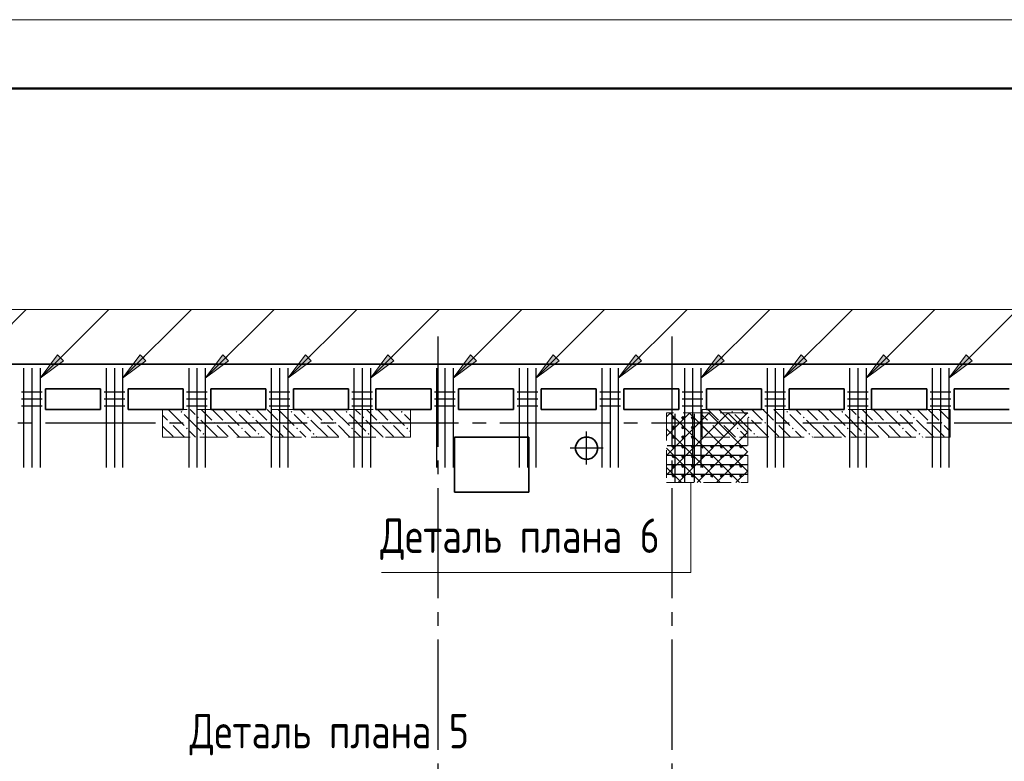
# Model space of a CAD drawing. Header units: millimetres. Extents: x 40580 to 1930067, y -240640 to 81020.
# Tile 324 of 656: x 969577 to 976728, y -203775 to -198392. Entities that reach past the tile are written whole.
import ezdxf

# ---------------------------------------------------------------- set-up
doc = ezdxf.new("R2010")
doc.units = ezdxf.units.MM
for name, pattern in [('______2', [270, 200, -70]), ('______5', [1100, 800, -100, 100, -100]), ('CENTER', [2, 1.25, -0.25, 0.25, -0.25])]:
    doc.linetypes.add(name, pattern=pattern)
for name, color, linetype, lineweight in [('S1 Стержни арматуры фон', 7, 'Continuous', 25), ('Standard', 7, 'Continuous', 25), ('Вспомогательная арматура', 52, 'Continuous', 25), ('ЖБ Перекрытие верхний уровень', 7, 'Continuous', 35), ('ОСИ', 7, 'CENTER', 15), ('Позиционная метка номер позиции', 7, 'Continuous', 13), ('Поперечное армирование AW фон', 7, 'Continuous', 25), ('Примечания', 7, 'Continuous', 13)]:
    doc.layers.add(name, color=color, linetype=linetype, lineweight=lineweight)
doc.layers.add('ЖБ Пилон', color=7, linetype='______2', lineweight=13, true_color=0xa0a0a0)
doc.styles.add('GOST 2.304', font='isocpeur.ttf', dxfattribs={"width": 0.8})

msp = doc.modelspace()

# ---------------------------------------------------------------- hatches: boundary and pattern name
at = {"layer": 'ЖБ Пилон', "linetype": 'Continuous', "lineweight": -3, "transparency": 33554687}
for points in [[(970744.9, -201238.6), (970751.4, -201232), (970757.9, -201238.6), (970751.4, -201245)], [(970864.9, -201278.5), (970871.4, -201272), (970877.9, -201278.5), (970871.4, -201285)], [(971144.9, -201238.6), (971151.4, -201232), (971157.9, -201238.6), (971151.4, -201245)], [(971264.9, -201278.5), (971271.4, -201272), (971277.9, -201278.5), (971271.4, -201285)], [(971544.9, -201238.6), (971551.4, -201232), (971557.9, -201238.6), (971551.4, -201245)], [(971664.9, -201278.5), (971671.4, -201272), (971677.9, -201278.5), (971671.4, -201285)], [(971944.9, -201238.6), (971951.4, -201232), (971957.9, -201238.6), (971951.4, -201245)], [(972064.9, -201278.5), (972071.4, -201272), (972077.9, -201278.5), (972071.4, -201285)], [(972344.9, -201238.6), (972351.4, -201232), (972357.9, -201238.6), (972351.4, -201245)], [(974744.9, -201238.6), (974751.4, -201232), (974757.9, -201238.6), (974751.4, -201245)], [(974864.9, -201278.5), (974871.4, -201272), (974877.9, -201278.5), (974871.4, -201285)], [(975144.9, -201238.6), (975151.4, -201232), (975157.9, -201238.6), (975151.4, -201245)], [(975264.9, -201278.5), (975271.4, -201272), (975277.9, -201278.5), (975271.4, -201285)], [(975544.9, -201238.6), (975551.4, -201232), (975557.9, -201238.6), (975551.4, -201245)], [(975664.9, -201278.5), (975671.4, -201272), (975677.9, -201278.5), (975671.4, -201285)], [(975944.9, -201238.6), (975951.4, -201232), (975957.9, -201238.6), (975951.4, -201245)], [(976064.9, -201278.5), (976071.4, -201272), (976077.9, -201278.5), (976071.4, -201285)], [(970664.9, -201318.5), (970671.4, -201312), (970677.9, -201318.5), (970671.4, -201325.1)], [(970784.9, -201358.5), (970791.4, -201352.1), (970797.9, -201358.5), (970791.4, -201365)], [(970984.9, -201318.5), (970991.4, -201312), (970997.9, -201318.5), (970991.4, -201325.1)], [(971064.9, -201318.5), (971071.4, -201312), (971077.9, -201318.5), (971071.4, -201325.1)], [(971184.9, -201358.5), (971191.4, -201352.1), (971197.9, -201358.5), (971191.4, -201365)], [(971384.9, -201318.5), (971391.4, -201312), (971397.9, -201318.5), (971391.4, -201325.1)], [(971464.9, -201318.5), (971471.4, -201312), (971477.9, -201318.5), (971471.4, -201325.1)], [(971584.9, -201358.5), (971591.4, -201352.1), (971597.9, -201358.5), (971591.4, -201365)], [(971784.9, -201318.5), (971791.4, -201312), (971797.9, -201318.5), (971791.4, -201325.1)], [(971864.9, -201318.5), (971871.4, -201312), (971877.9, -201318.5), (971871.4, -201325.1)], [(971984.9, -201358.5), (971991.4, -201352.1), (971997.9, -201358.5), (971991.4, -201365)], [(972184.9, -201318.5), (972191.4, -201312), (972197.9, -201318.5), (972191.4, -201325.1)], [(972264.9, -201318.5), (972271.4, -201312), (972277.9, -201318.5), (972271.4, -201325.1)], [(972384.9, -201358.5), (972391.4, -201352.1), (972397.9, -201358.5), (972391.4, -201365)], [(974584.9, -201318.5), (974591.4, -201312), (974597.9, -201318.5), (974591.4, -201325.1)], [(974664.9, -201318.5), (974671.4, -201312), (974677.9, -201318.5), (974671.4, -201325.1)], [(974784.9, -201358.5), (974791.4, -201352.1), (974797.9, -201358.5), (974791.4, -201365)], [(974984.9, -201318.5), (974991.4, -201312), (974997.9, -201318.5), (974991.4, -201325.1)], [(975064.9, -201318.5), (975071.4, -201312), (975077.9, -201318.5), (975071.4, -201325.1)], [(975184.9, -201358.5), (975191.4, -201352.1), (975197.9, -201358.5), (975191.4, -201365)], [(975384.9, -201318.5), (975391.4, -201312), (975397.9, -201318.5), (975391.4, -201325.1)], [(975464.9, -201318.5), (975471.4, -201312), (975477.9, -201318.5), (975471.4, -201325.1)], [(975584.9, -201358.5), (975591.4, -201352.1), (975597.9, -201358.5), (975591.4, -201365)], [(975784.9, -201318.5), (975791.4, -201312), (975797.9, -201318.5), (975791.4, -201325.1)], [(975864.9, -201318.5), (975871.4, -201312), (975877.9, -201318.5), (975871.4, -201325.1)], [(975984.9, -201358.5), (975991.4, -201352.1), (975997.9, -201358.5), (975991.4, -201365)], [(976184.9, -201318.5), (976191.4, -201312), (976197.9, -201318.5), (976191.4, -201325.1)], [(976264.9, -201318.5), (976271.4, -201312), (976277.9, -201318.5), (976271.4, -201325.1)], [(970904.9, -201398.5), (970911.4, -201392), (970917.9, -201398.5), (970911.4, -201405.1)], [(971304.9, -201398.5), (971311.4, -201392), (971317.9, -201398.5), (971311.4, -201405.1)], [(971704.9, -201398.5), (971711.4, -201392), (971717.9, -201398.5), (971711.4, -201405.1)], [(972104.9, -201398.5), (972111.4, -201392), (972117.9, -201398.5), (972111.4, -201405.1)], [(974904.9, -201398.5), (974911.4, -201392), (974917.9, -201398.5), (974911.4, -201405.1)], [(975304.9, -201398.5), (975311.4, -201392), (975317.9, -201398.5), (975311.4, -201405.1)], [(975704.9, -201398.5), (975711.4, -201392), (975717.9, -201398.5), (975711.4, -201405.1)], [(976104.9, -201398.5), (976111.4, -201392), (976117.9, -201398.5), (976111.4, -201405.1)]]:
    msp.add_hatch(color=7, dxfattribs=at).paths.add_polyline_path(points, flags=16)
at = {"layer": 'Позиционная метка номер позиции', "linetype": 'Continuous', "lineweight": 13, "transparency": 33554687}
for points in [[(969894.2, -200867.7), (969724.5, -200995), (969851.8, -200825.3)], [(970494.2, -200867.7), (970324.5, -200995), (970451.8, -200825.3)], [(971094.2, -200867.7), (970924.5, -200995), (971051.8, -200825.3)], [(971694.2, -200867.7), (971524.5, -200995), (971651.8, -200825.3)], [(972294.2, -200867.7), (972124.5, -200995), (972251.8, -200825.3)], [(972894.2, -200867.7), (972724.5, -200995), (972851.8, -200825.3)], [(973494.2, -200867.7), (973324.5, -200995), (973451.8, -200825.3)], [(974094.2, -200867.7), (973924.5, -200995), (974051.8, -200825.3)], [(974694.2, -200867.7), (974524.5, -200995), (974651.8, -200825.3)], [(975294.2, -200867.7), (975124.5, -200995), (975251.8, -200825.3)], [(975894.2, -200867.7), (975724.5, -200995), (975851.8, -200825.3)], [(976494.2, -200867.7), (976324.5, -200995), (976451.8, -200825.3)]]:
    msp.add_hatch(color=7, dxfattribs=at).paths.add_polyline_path(points, flags=16)

# ---------------------------------------------------------------- linework, layer by layer
at = {"color": 7, "linetype": 'Continuous', "lineweight": 50, "transparency": 33554687}
for centre in [(974324.5, -201281.7), (974394.5, -201281.7), (974464.5, -201281.7), (974324.5, -201351.7), (974394.5, -201351.7), (974464.5, -201351.7), (974324.5, -201421.7), (974394.5, -201421.7), (974464.5, -201421.7), (974324.5, -201491.7), (974394.5, -201491.7), (974464.5, -201491.7), (974534.5, -201491.7), (974604.5, -201491.7), (974674.5, -201491.7), (974744.5, -201491.7), (974814.5, -201491.7), (974324.5, -201561.7), (974394.5, -201561.7), (974464.5, -201561.7), (974534.5, -201561.7), (974604.5, -201561.7), (974674.5, -201561.7), (974744.5, -201561.7), (974814.5, -201561.7), (974324.5, -201631.7), (974394.5, -201631.7), (974464.5, -201631.7), (974534.5, -201631.7), (974604.5, -201631.7), (974674.5, -201631.7), (974744.5, -201631.7), (974814.5, -201631.7), (974324.5, -201701.7), (974394.5, -201701.7), (974464.5, -201701.7), (974534.5, -201701.7), (974604.5, -201701.7), (974674.5, -201701.7), (974744.5, -201701.7), (974814.5, -201701.7)]:
    msp.add_circle(centre, 5, dxfattribs=at)
at = {"layer": 'S1 Стержни арматуры фон', "color": 7, "linetype": 'Continuous', "lineweight": -3, "transparency": 33554687}
for p, q in [((969604.5, -200921.7), (969604.5, -201641.7)), ((969664.5, -200921.7), (969664.5, -201641.7)), ((969724.5, -200921.7), (969724.5, -201641.7)), ((970204.5, -200921.7), (970204.5, -201641.7)), ((970264.5, -200921.7), (970264.5, -201641.7)), ((970324.5, -200921.7), (970324.5, -201641.7)), ((970804.5, -200921.7), (970804.5, -201641.7)), ((970864.5, -200921.7), (970864.5, -201641.7)), ((970924.5, -200921.7), (970924.5, -201641.7)), ((971404.5, -200921.7), (971404.5, -201641.7)), ((971464.5, -200921.7), (971464.5, -201641.7)), ((971524.5, -200921.7), (971524.5, -201641.7)), ((972004.5, -200921.7), (972004.5, -201641.7)), ((972064.5, -200921.7), (972064.5, -201641.7)), ((972124.5, -200921.7), (972124.5, -201641.7)), ((972604.5, -200921.7), (972604.5, -201641.7)), ((972664.5, -200921.7), (972664.5, -201641.7)), ((972724.5, -200921.7), (972724.5, -201641.7)), ((973204.5, -200921.7), (973204.5, -201641.7)), ((973264.5, -200921.7), (973264.5, -201641.7)), ((973324.5, -200921.7), (973324.5, -201641.7)), ((973804.5, -200921.7), (973804.5, -201641.7)), ((973864.5, -200921.7), (973864.5, -201641.7)), ((973924.5, -200921.7), (973924.5, -201641.7)), ((974404.5, -200921.7), (974404.5, -201641.7)), ((974464.5, -200921.7), (974464.5, -201641.7)), ((974524.5, -200921.7), (974524.5, -201641.7)), ((975004.5, -200921.7), (975004.5, -201641.7)), ((975064.5, -200921.7), (975064.5, -201641.7)), ((975124.5, -200921.7), (975124.5, -201641.7)), ((975604.5, -200921.7), (975604.5, -201641.7)), ((975664.5, -200921.7), (975664.5, -201641.7)), ((975724.5, -200921.7), (975724.5, -201641.7)), ((976204.5, -200921.7), (976204.5, -201641.7)), ((976264.5, -200921.7), (976264.5, -201641.7)), ((976324.5, -200921.7), (976324.5, -201641.7))]:
    msp.add_line(p, q, dxfattribs=at)
at = {"layer": 'Standard', "color": 8, "linetype": '______5', "lineweight": -3, "transparency": 33554687}
for p, q in [((973694.5, -201621.2), (973694.5, -201382.2)), ((973814, -201501.7), (973575, -201501.7))]:
    msp.add_line(p, q, dxfattribs=at)
at = {"layer": 'Standard', "color": 7, "linetype": 'Continuous', "lineweight": 13, "transparency": 33554687}
msp.add_lwpolyline([(957990.5, -240391.7), (987690.5, -240391.7), (987690.5, -198391.7), (957990.5, -198391.7), (957990.5, -240391.7)], close=True, dxfattribs=at)
at = {"layer": 'Standard', "color": 7, "linetype": 'Continuous', "lineweight": 50, "transparency": 33554687}
msp.add_lwpolyline([(959990.5, -198891.7), (987190.5, -198891.7), (987190.5, -239891.7), (959990.5, -239891.7), (959990.5, -198891.7)], close=True, dxfattribs=at)
at = {"layer": 'Вспомогательная арматура', "color": 7, "linetype": 'Continuous', "lineweight": 25, "transparency": 33554687}
for p, q in [((974334.5, -201251.7), (974334.5, -201746.7)), ((974404.5, -201251.7), (974404.5, -201746.7)), ((974474.5, -201251.7), (974474.5, -201746.7)), ((974279.5, -201481.7), (974859.5, -201481.7)), ((974279.5, -201551.7), (974859.5, -201551.7)), ((974279.5, -201621.7), (974859.5, -201621.7)), ((974279.5, -201691.7), (974859.5, -201691.7))]:
    msp.add_line(p, q, dxfattribs=at)
at = {"layer": 'ЖБ Перекрытие верхний уровень', "transparency": 33554687}
for p, q in [((980344.5, -200891.7), (965384.5, -200891.7)), ((969764.5, -201221.7), (969764.5, -201071.7)), ((969764.5, -201071.7), (970164.5, -201071.7)), ((970164.5, -201071.7), (970164.5, -201221.7)), ((970364.5, -201221.7), (970364.5, -201071.7)), ((970364.5, -201071.7), (970764.5, -201071.7)), ((970764.5, -201071.7), (970764.5, -201221.7)), ((970964.5, -201221.7), (970964.5, -201071.7)), ((970964.5, -201071.7), (971364.5, -201071.7)), ((971364.5, -201071.7), (971364.5, -201221.7)), ((971564.5, -201221.7), (971564.5, -201071.7)), ((971564.5, -201071.7), (971964.5, -201071.7)), ((971964.5, -201071.7), (971964.5, -201221.7)), ((972164.5, -201221.7), (972164.5, -201071.7)), ((972164.5, -201071.7), (972564.5, -201071.7)), ((972564.5, -201071.7), (972564.5, -201221.7)), ((972764.5, -201221.7), (972764.5, -201071.7)), ((972764.5, -201071.7), (973164.5, -201071.7)), ((973164.5, -201071.7), (973164.5, -201221.7)), ((973364.5, -201221.7), (973364.5, -201071.7)), ((973364.5, -201071.7), (973764.5, -201071.7)), ((973764.5, -201071.7), (973764.5, -201221.7)), ((973964.5, -201221.7), (973964.5, -201071.7)), ((973964.5, -201071.7), (974364.5, -201071.7)), ((974364.5, -201071.7), (974364.5, -201221.7)), ((974564.5, -201071.7), (974964.5, -201071.7)), ((974564.5, -201221.7), (974564.5, -201071.7)), ((974964.5, -201071.7), (974964.5, -201221.7)), ((975164.5, -201071.7), (975564.5, -201071.7)), ((975164.5, -201221.7), (975164.5, -201071.7)), ((975564.5, -201071.7), (975564.5, -201221.7)), ((975764.5, -201221.7), (975764.5, -201071.7)), ((975764.5, -201071.7), (976164.5, -201071.7)), ((976164.5, -201071.7), (976164.5, -201221.7)), ((976364.5, -201221.7), (976364.5, -201071.7)), ((976364.5, -201071.7), (976764.5, -201071.7)), ((970164.5, -201221.7), (969764.5, -201221.7)), ((970764.5, -201221.7), (970364.5, -201221.7)), ((971364.5, -201221.7), (970964.5, -201221.7)), ((971964.5, -201221.7), (971564.5, -201221.7)), ((972564.5, -201221.7), (972164.5, -201221.7)), ((973164.5, -201221.7), (972764.5, -201221.7)), ((973764.5, -201221.7), (973364.5, -201221.7)), ((974364.5, -201221.7), (973964.5, -201221.7)), ((974964.5, -201221.7), (974564.5, -201221.7)), ((975564.5, -201221.7), (975164.5, -201221.7)), ((976164.5, -201221.7), (975764.5, -201221.7)), ((976764.5, -201221.7), (976364.5, -201221.7)), ((973274.3, -201421.7), (972734.3, -201421.7)), ((972734.3, -201421.7), (972734.3, -201821.7)), ((973274.3, -201821.7), (973274.3, -201421.7)), ((973657.9, -201429.8), (973637.4, -201444.6)), ((973681.9, -201422), (973657.9, -201429.8)), ((973707.1, -201422), (973681.9, -201422)), ((973731.1, -201429.8), (973707.1, -201422)), ((973751.5, -201444.6), (973731.1, -201429.8)), ((973622.6, -201465.1), (973614.8, -201489.1)), ((973614.8, -201489.1), (973614.8, -201514.3)), ((973614.8, -201514.3), (973622.6, -201538.3)), ((973637.4, -201444.6), (973622.6, -201465.1)), ((973766.4, -201465.1), (973751.5, -201444.6)), ((973774.2, -201489.1), (973766.4, -201465.1)), ((973766.4, -201538.3), (973774.2, -201514.3)), ((973774.2, -201514.3), (973774.2, -201489.1)), ((973622.6, -201538.3), (973637.4, -201558.7)), ((973637.4, -201558.7), (973657.9, -201573.6)), ((973657.9, -201573.6), (973681.9, -201581.4)), ((973681.9, -201581.4), (973707.1, -201581.4)), ((973707.1, -201581.4), (973731.1, -201573.6)), ((973731.1, -201573.6), (973751.5, -201558.7)), ((973751.5, -201558.7), (973766.4, -201538.3)), ((972734.3, -201821.7), (973274.3, -201821.7))]:
    msp.add_line(p, q, dxfattribs=at)
at = {"layer": 'ЖБ Пилон', "color": 253, "linetype": '______2', "lineweight": 13, "true_color": 0xa0a0a0, "transparency": 33554687}
for p, q in [((972414.5, -201221.7), (970614.5, -201221.7)), ((970614.5, -201221.7), (970614.5, -201421.7)), ((972414.5, -201421.7), (972414.5, -201221.7)), ((976334.5, -201221.7), (974534.5, -201221.7)), ((974534.5, -201221.7), (974534.5, -201421.7)), ((976334.5, -201421.7), (976334.5, -201221.7)), ((970614.5, -201421.7), (972414.5, -201421.7)), ((974534.5, -201421.7), (976334.5, -201421.7))]:
    msp.add_line(p, q, dxfattribs=at)
at = {"layer": 'ЖБ Пилон', "color": 9, "linetype": 'Continuous', "lineweight": -3, "true_color": 0xc7c7c7, "transparency": 33554687}
for p, q in [((970654.6, -201221.7), (970771.4, -201338.6)), ((970814.6, -201221.7), (970851.4, -201258.5)), ((970894.6, -201221.7), (970971.4, -201298.5)), ((971011.4, -201258.5), (970974.6, -201221.7)), ((971054.6, -201221.7), (971171.4, -201338.6)), ((971214.6, -201221.7), (971251.4, -201258.5)), ((971294.6, -201221.7), (971371.4, -201298.5)), ((971411.4, -201258.5), (971374.6, -201221.7)), ((971454.6, -201221.7), (971571.4, -201338.6)), ((971614.6, -201221.7), (971651.4, -201258.5)), ((971694.6, -201221.7), (971771.4, -201298.5)), ((971811.4, -201258.5), (971774.6, -201221.7)), ((971854.6, -201221.7), (971971.4, -201338.6)), ((972014.6, -201221.7), (972051.4, -201258.5)), ((972094.6, -201221.7), (972171.4, -201298.5)), ((972211.4, -201258.5), (972174.6, -201221.7)), ((972254.6, -201221.7), (972371.4, -201338.6)), ((974611.4, -201258.5), (974574.6, -201221.7)), ((974654.6, -201221.7), (974771.4, -201338.6)), ((974814.6, -201221.7), (974851.4, -201258.5)), ((974894.6, -201221.7), (974971.4, -201298.5)), ((975011.4, -201258.5), (974974.6, -201221.7)), ((975054.6, -201221.7), (975171.4, -201338.6)), ((975214.6, -201221.7), (975251.4, -201258.5)), ((975294.6, -201221.7), (975371.4, -201298.5)), ((975411.4, -201258.5), (975374.6, -201221.7)), ((975454.6, -201221.7), (975571.4, -201338.6)), ((975614.6, -201221.7), (975651.4, -201258.5)), ((975694.6, -201221.7), (975771.4, -201298.5)), ((975811.4, -201258.5), (975774.6, -201221.7)), ((975854.6, -201221.7), (975971.4, -201338.6)), ((976014.6, -201221.7), (976051.4, -201258.5)), ((976094.6, -201221.7), (976171.4, -201298.5)), ((976211.4, -201258.5), (976174.6, -201221.7)), ((976254.6, -201221.7), (976334.5, -201301.6)), ((970651.4, -201298.5), (970614.5, -201261.6)), ((970771.4, -201258.5), (970891.4, -201378.5)), ((971011.4, -201418.5), (970891.4, -201298.5)), ((971051.4, -201298.5), (971011.4, -201258.5)), ((971171.4, -201258.5), (971291.4, -201378.5)), ((971411.4, -201418.5), (971291.4, -201298.5)), ((971451.4, -201298.5), (971411.4, -201258.5)), ((971571.4, -201258.5), (971691.4, -201378.5)), ((971811.4, -201418.5), (971691.4, -201298.5)), ((971851.4, -201298.5), (971811.4, -201258.5)), ((971971.4, -201258.5), (972091.4, -201378.5)), ((972211.4, -201418.5), (972091.4, -201298.5)), ((972251.4, -201298.5), (972211.4, -201258.5)), ((972371.4, -201258.5), (972414.5, -201301.6)), ((974534.5, -201261.6), (974571.4, -201298.5)), ((974651.4, -201298.5), (974611.4, -201258.5)), ((974771.4, -201258.5), (974891.4, -201378.5)), ((975011.4, -201418.5), (974891.4, -201298.5)), ((975051.4, -201298.5), (975011.4, -201258.5)), ((975171.4, -201258.5), (975291.4, -201378.5)), ((975411.4, -201418.5), (975291.4, -201298.5)), ((975451.4, -201298.5), (975411.4, -201258.5)), ((975571.4, -201258.5), (975691.4, -201378.5)), ((975811.4, -201418.5), (975691.4, -201298.5)), ((975851.4, -201298.5), (975811.4, -201258.5)), ((975971.4, -201258.5), (976091.4, -201378.5)), ((976211.4, -201418.5), (976091.4, -201298.5)), ((976251.4, -201298.5), (976211.4, -201258.5)), ((970614.5, -201341.6), (970691.4, -201418.5)), ((970691.4, -201338.6), (970774.6, -201421.7)), ((971011.4, -201338.6), (971091.4, -201418.5)), ((971091.4, -201338.6), (971174.6, -201421.7)), ((971411.4, -201338.6), (971491.4, -201418.5)), ((971491.4, -201338.6), (971574.6, -201421.7)), ((971811.4, -201338.6), (971891.4, -201418.5)), ((971891.4, -201338.6), (971974.6, -201421.7)), ((972211.4, -201338.6), (972291.4, -201418.5)), ((972291.4, -201338.6), (972374.6, -201421.7)), ((974611.4, -201418.5), (974534.5, -201341.6)), ((974611.4, -201338.6), (974691.4, -201418.5)), ((974691.4, -201338.6), (974774.6, -201421.7)), ((975011.4, -201338.6), (975091.4, -201418.5)), ((975091.4, -201338.6), (975174.6, -201421.7)), ((975411.4, -201338.6), (975491.4, -201418.5)), ((975491.4, -201338.6), (975574.6, -201421.7)), ((975811.4, -201338.6), (975891.4, -201418.5)), ((975891.4, -201338.6), (975974.6, -201421.7)), ((976211.4, -201338.6), (976291.4, -201418.5)), ((976291.4, -201338.6), (976334.5, -201381.6)), ((970614.5, -201421.6), (970614.6, -201421.7)), ((970854.6, -201421.7), (970811.4, -201378.5)), ((970931.4, -201418.5), (970934.6, -201421.7)), ((971011.4, -201418.5), (971014.6, -201421.7)), ((971254.6, -201421.7), (971211.4, -201378.5)), ((971331.4, -201418.5), (971334.6, -201421.7)), ((971411.4, -201418.5), (971414.6, -201421.7)), ((971654.6, -201421.7), (971611.4, -201378.5)), ((971731.4, -201418.5), (971734.6, -201421.7)), ((971811.4, -201418.5), (971814.6, -201421.7)), ((972054.6, -201421.7), (972011.4, -201378.5)), ((972131.4, -201418.5), (972134.6, -201421.7)), ((972211.4, -201418.5), (972214.6, -201421.7)), ((972414.5, -201381.6), (972411.4, -201378.5)), ((974534.5, -201421.6), (974534.6, -201421.7)), ((974611.4, -201418.5), (974614.6, -201421.7)), ((974854.6, -201421.7), (974811.4, -201378.5)), ((974931.4, -201418.5), (974934.6, -201421.7)), ((975011.4, -201418.5), (975014.6, -201421.7)), ((975254.6, -201421.7), (975211.4, -201378.5)), ((975331.4, -201418.5), (975334.6, -201421.7)), ((975411.4, -201418.5), (975414.6, -201421.7)), ((975654.6, -201421.7), (975611.4, -201378.5)), ((975731.4, -201418.5), (975734.6, -201421.7)), ((975811.4, -201418.5), (975814.6, -201421.7)), ((976054.6, -201421.7), (976011.4, -201378.5)), ((976131.4, -201418.5), (976134.6, -201421.7)), ((976211.4, -201418.5), (976214.6, -201421.7))]:
    msp.add_line(p, q, dxfattribs=at)
at = {"layer": 'ОСИ', "color": 8, "linetype": '______5', "lineweight": -3, "transparency": 33554687}
for p, q in [((972614.5, -200691.7), (972614.5, -224461.7)), ((974314.5, -200691.7), (974314.5, -224461.7)), ((981564.5, -201321.7), (962590.5, -201321.7))]:
    msp.add_line(p, q, dxfattribs=at)
at = {"layer": 'Позиционная метка номер позиции', "color": 7, "linetype": 'Continuous', "lineweight": 13, "transparency": 33554687}
for p, q in [((969124.5, -200995), (969624.5, -200495)), ((969724.5, -200995), (970224.5, -200495)), ((970324.5, -200995), (970824.5, -200495)), ((970924.5, -200995), (971424.5, -200495)), ((971524.5, -200995), (972024.5, -200495)), ((972124.5, -200995), (972624.5, -200495)), ((972724.5, -200995), (973224.5, -200495)), ((973324.5, -200995), (973824.5, -200495)), ((973924.5, -200995), (974424.5, -200495)), ((974524.5, -200995), (975024.5, -200495)), ((975124.5, -200995), (975624.5, -200495)), ((975724.5, -200995), (976224.5, -200495)), ((976324.5, -200995), (976824.5, -200495)), ((969724.5, -200995), (969851.8, -200825.3)), ((969894.2, -200867.7), (969724.5, -200995)), ((969851.8, -200825.3), (969894.2, -200867.7)), ((969873, -200846.5), (969883.6, -200835.9)), ((970324.5, -200995), (970451.8, -200825.3)), ((970494.2, -200867.7), (970324.5, -200995)), ((970451.8, -200825.3), (970494.2, -200867.7)), ((970473, -200846.5), (970483.6, -200835.9)), ((970924.5, -200995), (971051.8, -200825.3)), ((971094.2, -200867.7), (970924.5, -200995)), ((971051.8, -200825.3), (971094.2, -200867.7)), ((971073, -200846.5), (971083.6, -200835.9)), ((971524.5, -200995), (971651.8, -200825.3)), ((971694.2, -200867.7), (971524.5, -200995)), ((971651.8, -200825.3), (971694.2, -200867.7)), ((971673, -200846.5), (971683.6, -200835.9)), ((972124.5, -200995), (972251.8, -200825.3)), ((972294.2, -200867.7), (972124.5, -200995)), ((972251.8, -200825.3), (972294.2, -200867.7)), ((972273, -200846.5), (972283.6, -200835.9)), ((972724.5, -200995), (972851.8, -200825.3)), ((972894.2, -200867.7), (972724.5, -200995)), ((972851.8, -200825.3), (972894.2, -200867.7)), ((972873, -200846.5), (972883.6, -200835.9)), ((973324.5, -200995), (973451.8, -200825.3)), ((973494.2, -200867.7), (973324.5, -200995)), ((973451.8, -200825.3), (973494.2, -200867.7)), ((973473, -200846.5), (973483.6, -200835.9)), ((973924.5, -200995), (974051.8, -200825.3)), ((974094.2, -200867.7), (973924.5, -200995)), ((974051.8, -200825.3), (974094.2, -200867.7)), ((974073, -200846.5), (974083.6, -200835.9)), ((974524.5, -200995), (974651.8, -200825.3)), ((974694.2, -200867.7), (974524.5, -200995)), ((974651.8, -200825.3), (974694.2, -200867.7)), ((974673, -200846.5), (974683.6, -200835.9)), ((975124.5, -200995), (975251.8, -200825.3)), ((975294.2, -200867.7), (975124.5, -200995)), ((975251.8, -200825.3), (975294.2, -200867.7)), ((975273, -200846.5), (975283.6, -200835.9)), ((975724.5, -200995), (975851.8, -200825.3)), ((975894.2, -200867.7), (975724.5, -200995)), ((975851.8, -200825.3), (975894.2, -200867.7)), ((975873, -200846.5), (975883.6, -200835.9)), ((976324.5, -200995), (976451.8, -200825.3)), ((976494.2, -200867.7), (976324.5, -200995)), ((976451.8, -200825.3), (976494.2, -200867.7)), ((976473, -200846.5), (976483.6, -200835.9)), ((969724.5, -200995), (969724.5, -200995)), ((969724.5, -200995), (969724.5, -200995)), ((969724.5, -200995), (969724.5, -200995)), ((970324.5, -200995), (970324.5, -200995)), ((970324.5, -200995), (970324.5, -200995)), ((970324.5, -200995), (970324.5, -200995)), ((970924.5, -200995), (970924.5, -200995)), ((970924.5, -200995), (970924.5, -200995)), ((970924.5, -200995), (970924.5, -200995)), ((971524.5, -200995), (971524.5, -200995)), ((971524.5, -200995), (971524.5, -200995)), ((971524.5, -200995), (971524.5, -200995)), ((972124.5, -200995), (972124.5, -200995)), ((972124.5, -200995), (972124.5, -200995)), ((972124.5, -200995), (972124.5, -200995)), ((972724.5, -200995), (972724.5, -200995)), ((972724.5, -200995), (972724.5, -200995)), ((972724.5, -200995), (972724.5, -200995)), ((973324.5, -200995), (973324.5, -200995)), ((973324.5, -200995), (973324.5, -200995)), ((973324.5, -200995), (973324.5, -200995)), ((973924.5, -200995), (973924.5, -200995)), ((973924.5, -200995), (973924.5, -200995)), ((973924.5, -200995), (973924.5, -200995)), ((974524.5, -200995), (974524.5, -200995)), ((974524.5, -200995), (974524.5, -200995)), ((974524.5, -200995), (974524.5, -200995)), ((975124.5, -200995), (975124.5, -200995)), ((975124.5, -200995), (975124.5, -200995)), ((975124.5, -200995), (975124.5, -200995)), ((975724.5, -200995), (975724.5, -200995)), ((975724.5, -200995), (975724.5, -200995)), ((975724.5, -200995), (975724.5, -200995)), ((976324.5, -200995), (976324.5, -200995)), ((976324.5, -200995), (976324.5, -200995)), ((976324.5, -200995), (976324.5, -200995))]:
    msp.add_line(p, q, dxfattribs=at)
msp.add_lwpolyline([(967324.5, -200995), (967824.5, -200495), (981552.2, -200495)], dxfattribs=at)
at = {"layer": 'Поперечное армирование AW фон', "color": 7, "linetype": 'Continuous', "lineweight": -3, "transparency": 33554687}
for p, q in [((969739.5, -201096.7), (969589.5, -201096.7)), ((969739.5, -201146.7), (969589.5, -201146.7)), ((970339.5, -201096.7), (970189.5, -201096.7)), ((970339.5, -201146.7), (970189.5, -201146.7)), ((970939.5, -201096.7), (970789.5, -201096.7)), ((970939.5, -201146.7), (970789.5, -201146.7)), ((971539.5, -201096.7), (971389.5, -201096.7)), ((971539.5, -201146.7), (971389.5, -201146.7)), ((972139.5, -201096.7), (971989.5, -201096.7)), ((972139.5, -201146.7), (971989.5, -201146.7)), ((972739.5, -201096.7), (972589.5, -201096.7)), ((972739.5, -201146.7), (972589.5, -201146.7)), ((973339.5, -201096.7), (973189.5, -201096.7)), ((973339.5, -201146.7), (973189.5, -201146.7)), ((973939.5, -201096.7), (973789.5, -201096.7)), ((973939.5, -201146.7), (973789.5, -201146.7)), ((974539.5, -201096.7), (974389.5, -201096.7)), ((974539.5, -201146.7), (974389.5, -201146.7)), ((975139.5, -201096.7), (974989.5, -201096.7)), ((975139.5, -201146.7), (974989.5, -201146.7)), ((975739.5, -201096.7), (975589.5, -201096.7)), ((975739.5, -201146.7), (975589.5, -201146.7)), ((976339.5, -201096.7), (976189.5, -201096.7)), ((976339.5, -201146.7), (976189.5, -201146.7)), ((969739.5, -201196.7), (969589.5, -201196.7)), ((970339.5, -201196.7), (970189.5, -201196.7)), ((970939.5, -201196.7), (970789.5, -201196.7)), ((971539.5, -201196.7), (971389.5, -201196.7)), ((972139.5, -201196.7), (971989.5, -201196.7)), ((972739.5, -201196.7), (972589.5, -201196.7)), ((973339.5, -201196.7), (973189.5, -201196.7)), ((973939.5, -201196.7), (973789.5, -201196.7)), ((974539.5, -201196.7), (974389.5, -201196.7)), ((975139.5, -201196.7), (974989.5, -201196.7)), ((975739.5, -201196.7), (975589.5, -201196.7)), ((976339.5, -201196.7), (976189.5, -201196.7))]:
    msp.add_line(p, q, dxfattribs=at)
at = {"layer": 'Примечания', "color": 252, "linetype": 'Continuous', "lineweight": 13, "true_color": 0x8f8f8f, "transparency": 33554687}
for p, q in [((974274.5, -201275.5), (974303.3, -201246.7)), ((974274.5, -201415.5), (974443.3, -201246.7)), ((974274.5, -201555.5), (974583.3, -201246.7)), ((974274.5, -201695.5), (974723.3, -201246.7)), ((974299.6, -201246.7), (974804.6, -201751.7)), ((974358.3, -201751.7), (974863.3, -201246.7)), ((974439.6, -201246.7), (974864.5, -201671.6)), ((974579.6, -201246.7), (974864.5, -201531.6)), ((974719.6, -201246.7), (974864.5, -201391.6)), ((974859.6, -201246.7), (974864.5, -201251.6)), ((974274.5, -201361.6), (974664.6, -201751.7)), ((974498.3, -201751.7), (974864.5, -201385.5)), ((974274.5, -201501.6), (974524.6, -201751.7)), ((974638.3, -201751.7), (974864.5, -201525.5)), ((974274.5, -201641.6), (974384.6, -201751.7)), ((974778.3, -201751.7), (974864.5, -201665.5))]:
    msp.add_line(p, q, dxfattribs=at)
at = {"layer": 'Примечания', "color": 7, "linetype": '______2', "lineweight": 13, "transparency": 33554687}
for p, q in [((974864.5, -201246.7), (974274.5, -201246.7)), ((974274.5, -201246.7), (974274.5, -201751.7)), ((974864.5, -201751.7), (974864.5, -201246.7)), ((974274.5, -201751.7), (974864.5, -201751.7))]:
    msp.add_line(p, q, dxfattribs=at)
at = {"layer": 'Примечания', "color": 7, "linetype": 'Continuous', "lineweight": 13, "transparency": 33554687}
msp.add_lwpolyline([(972204.1, -202405.4), (974451.3, -202405.4), (974451.3, -201751.7)], dxfattribs=at)

# ---------------------------------------------------------------- texts
at = {"layer": 'Примечания', "color": 7, "linetype": 'Continuous', "lineweight": 25, "transparency": 33554687, "char_height": 250, "attachment_point": 7, "style": 'GOST 2.304'}
for s, insert, width in [('Деталь\\~плана\\~6', (972195.8, -202313.8), 2150.146), ('Деталь\\~плана\\~5', (970810.3, -203732.6), 2132.452)]:
    msp.add_mtext(s, dxfattribs=dict(at, insert=insert, width=width))

doc.saveas('drawing.dxf')
